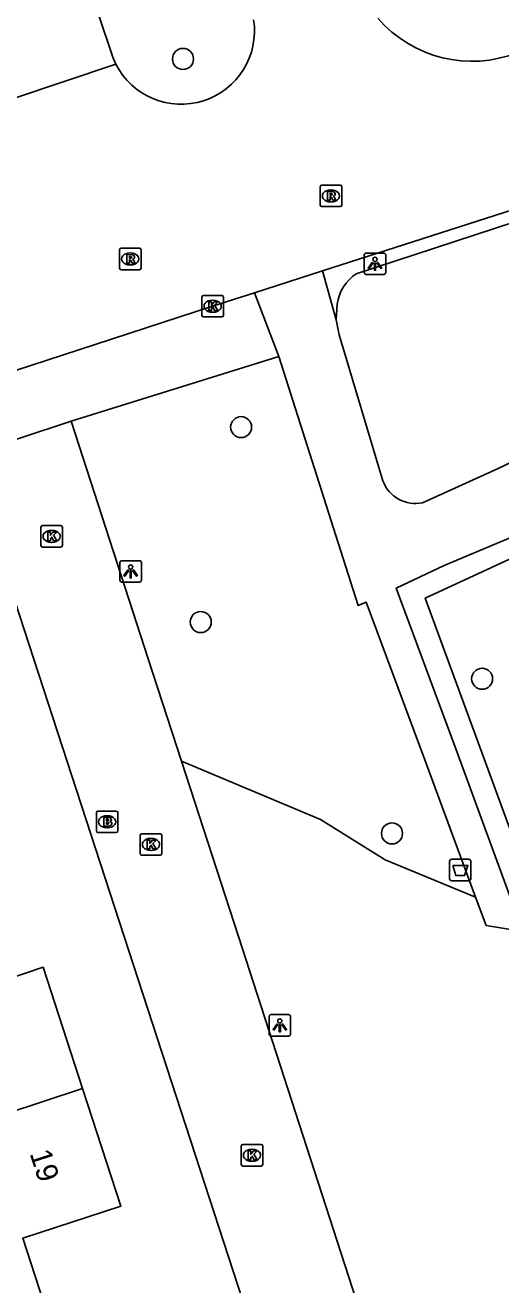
# Model space of a CAD drawing. Extents: x 159265 to 160143, y 383413 to 384319.
# Drawn here: x 159502.7 to 159524.8, y 383816.8 to 383875.4 of the extents above; entities that cross this region are included whole.
import ezdxf

# ---------------------------------------------------------------- set-up
doc = ezdxf.new("R2010")
doc.units = 0
for name, color, linetype in [('IMGEO_Afvalbak', 7, 'Continuous'), ('IMGEO_Boom', 7, 'Continuous'), ('IMGEO_Brandkraan', 7, 'Continuous'), ('IMGEO_Groenvoorziening', 7, 'Continuous'), ('IMGEO_Haag', 7, 'Continuous'), ('IMGEO_Hek', 7, 'Continuous'), ('IMGEO_Kolk', 7, 'Continuous'), ('IMGEO_Lichtpunt', 7, 'Continuous'), ('IMGEO_Pand', 7, 'Continuous'), ('IMGEO_Pand_nummerreeks', 7, 'Continuous'), ('IMGEO_Rijbaan_lokaal_open', 7, 'Continuous'), ('IMGEO_Rioolput', 7, 'Continuous'), ('IMGEO_Voetpad_open', 7, 'Continuous')]:
    doc.layers.add(name, color=color, linetype=linetype)

msp = doc.modelspace()

# ---------------------------------------------------------------- linework, layer by layer
at = {"layer": 'IMGEO_Afvalbak'}
for p, q in [((159522.526, 383836.589), (159523.316, 383836.589)), ((159523.316, 383836.589), (159522.526, 383836.589)), ((159522.426, 383835.689), (159522.426, 383836.489)), ((159522.426, 383836.489), (159522.426, 383835.689)), ((159523.416, 383836.489), (159523.416, 383835.689)), ((159523.416, 383835.689), (159523.416, 383836.489)), ((159523.316, 383835.589), (159522.526, 383835.589)), ((159522.526, 383835.589), (159523.316, 383835.589))]:
    msp.add_line(p, q, dxfattribs=at)
msp.add_lwpolyline([(159522.569, 383836.303), (159523.273, 383836.303), (159523.124, 383835.833), (159522.718, 383835.833), (159522.569, 383836.303)], dxfattribs=at)
for centre, start, end in [((159522.526, 383836.489), 90, 180), ((159522.526, 383836.489), 90, 180), ((159523.316, 383836.489), 0, 90), ((159523.316, 383836.489), 360, 90), ((159522.526, 383835.689), 180, 270), ((159522.526, 383835.689), 180, 270), ((159523.316, 383835.689), 270, 0), ((159523.316, 383835.689), 270, 0)]:
    msp.add_arc(centre, 0.1, start, end, dxfattribs=at)
at = {"layer": 'IMGEO_Boom'}
for centre in [(159510.032, 383873.807), (159512.734, 383856.687), (159510.857, 383847.622), (159523.936, 383844.984), (159519.746, 383837.792)]:
    msp.add_circle(centre, 0.489, dxfattribs=at)
at = {"layer": 'IMGEO_Brandkraan'}
for p, q in [((159506.006, 383837.907), (159506.006, 383838.759)), ((159506.081, 383838.833), (159506.933, 383838.833)), ((159506.494, 383838.613), (159506.519, 383838.613)), ((159507.007, 383838.759), (159507.007, 383837.907)), ((159506.933, 383837.833), (159506.081, 383837.833)), ((159506.517, 383838.053), (159506.492, 383838.053))]:
    msp.add_line(p, q, dxfattribs=at)
for points in [[(159506.006, 383837.907), (159506.006, 383838.759)], [(159506.081, 383838.833), (159506.933, 383838.833)], [(159506.354, 383838.533), (159506.354, 383838.133), (159506.567, 383838.133)], [(159506.585, 383838.533), (159506.354, 383838.533)], [(159506.533, 383838.452), (159506.479, 383838.452), (159506.479, 383838.376)], [(159506.479, 383838.376), (159506.532, 383838.376)], [(159507.007, 383838.759), (159507.007, 383837.907)], [(159506.933, 383837.833), (159506.081, 383837.833)], [(159506.541, 383838.3), (159506.479, 383838.3), (159506.479, 383838.219)], [(159506.479, 383838.219), (159506.541, 383838.219)]]:
    msp.add_lwpolyline(points, dxfattribs=at)
for centre, radius, start, end in [((159506.083, 383838.757), 0.0765, 91.55205, 178.44795), ((159506.083, 383838.757), 0.0765, 91.55205, 178.44795), ((159506.534, 383838.414), 0.0379, 267.82845, 90.93552), ((159506.589, 383838.388), 0.145, 59.4692, 91.53667), ((159506.614, 383838.435), 0.0922, 285.51372, 58.15012), ((159506.619, 383838.243), 0.105, 301.31148, 78.98903), ((159506.931, 383838.757), 0.0765, 1.55205, 88.44795), ((159506.931, 383838.757), 0.0765, 1.55205, 88.44795), ((159506.083, 383837.909), 0.0765, 181.55205, 268.44795), ((159506.083, 383837.909), 0.0765, 181.55205, 268.44795), ((159506.542, 383838.259), 0.0404, 269.87594, 90.50774), ((159506.573, 383838.384), 0.251, 268.66757, 293.53466), ((159506.931, 383837.909), 0.0765, 271.55205, 358.44795), ((159506.931, 383837.909), 0.0765, 271.55205, 358.44795)]:
    msp.add_arc(centre, radius, start, end, dxfattribs=at)
for centre, major_axis, ratio, start_param, end_param in [((159506.493, 383838.333), (-0.387, 0.002), 0.722429, 4.712389, 7.853982), ((159506.518, 383838.333), (-0.39, 0.002), 0.717154, 1.570796, 4.712389)]:
    msp.add_ellipse(centre, major_axis=major_axis, ratio=ratio, start_param=start_param, end_param=end_param, dxfattribs=at)
at = {"layer": 'IMGEO_Groenvoorziening'}
msp.add_lwpolyline([(159509.96, 383841.152), (159516.431, 383838.441), (159519.431, 383836.569), (159523.634, 383834.832)], dxfattribs=at)
at = {"layer": 'IMGEO_Haag'}
msp.add_lwpolyline([(159540.178, 383839.254), (159526.378, 383834.848), (159521.291, 383848.727), (159527.454, 383851.583)], dxfattribs=at)
at = {"layer": 'IMGEO_Hek'}
msp.add_lwpolyline([(159540.178, 383839.254), (159526.378, 383834.848), (159521.291, 383848.727), (159527.454, 383851.583)], dxfattribs=at)
at = {"layer": 'IMGEO_Kolk'}
for p, q in [((159510.911, 383861.883), (159510.911, 383862.735)), ((159510.986, 383862.809), (159511.838, 383862.809)), ((159511.399, 383862.589), (159511.424, 383862.589)), ((159511.912, 383862.735), (159511.912, 383861.883)), ((159511.838, 383861.809), (159510.986, 383861.809)), ((159511.422, 383862.029), (159511.397, 383862.029)), ((159503.427, 383851.18), (159503.427, 383852.032)), ((159503.502, 383852.106), (159504.354, 383852.106)), ((159503.915, 383851.886), (159503.94, 383851.886)), ((159504.428, 383852.032), (159504.428, 383851.18)), ((159503.938, 383851.326), (159503.913, 383851.326)), ((159504.354, 383851.106), (159503.502, 383851.106)), ((159508.119, 383837.779), (159508.971, 383837.779)), ((159508.044, 383836.853), (159508.044, 383837.705)), ((159508.532, 383837.559), (159508.557, 383837.559)), ((159509.045, 383837.705), (159509.045, 383836.853)), ((159508.971, 383836.779), (159508.119, 383836.779)), ((159508.555, 383836.999), (159508.53, 383836.999)), ((159512.738, 383822.399), (159512.738, 383823.251)), ((159512.813, 383823.325), (159513.665, 383823.325)), ((159513.226, 383823.105), (159513.251, 383823.105)), ((159513.739, 383823.251), (159513.739, 383822.399)), ((159513.249, 383822.545), (159513.224, 383822.545)), ((159513.665, 383822.325), (159512.813, 383822.325))]:
    msp.add_line(p, q, dxfattribs=at)
for points in [[(159510.911, 383861.883), (159510.911, 383862.735)], [(159510.986, 383862.809), (159511.838, 383862.809)], [(159511.232, 383862.509), (159511.355, 383862.509), (159511.355, 383862.358), (159511.485, 383862.509), (159511.649, 383862.509), (159511.503, 383862.358), (159511.656, 383862.109), (159511.504, 383862.109), (159511.419, 383862.273), (159511.355, 383862.206), (159511.355, 383862.109), (159511.232, 383862.109), (159511.232, 383862.509)], [(159511.912, 383862.735), (159511.912, 383861.883)], [(159511.838, 383861.809), (159510.986, 383861.809)], [(159503.427, 383851.18), (159503.427, 383852.032)], [(159503.502, 383852.106), (159504.354, 383852.106)], [(159503.748, 383851.806), (159503.871, 383851.806), (159503.871, 383851.655), (159504.001, 383851.806), (159504.165, 383851.806), (159504.019, 383851.655), (159504.172, 383851.406), (159504.02, 383851.406), (159503.935, 383851.57), (159503.871, 383851.503), (159503.871, 383851.406), (159503.748, 383851.406), (159503.748, 383851.806)], [(159504.428, 383852.032), (159504.428, 383851.18)], [(159504.354, 383851.106), (159503.502, 383851.106)], [(159508.119, 383837.779), (159508.971, 383837.779)], [(159508.044, 383836.853), (159508.044, 383837.705)], [(159508.365, 383837.479), (159508.488, 383837.479), (159508.488, 383837.328), (159508.618, 383837.479), (159508.782, 383837.479), (159508.636, 383837.328), (159508.789, 383837.079), (159508.637, 383837.079), (159508.552, 383837.243), (159508.488, 383837.176), (159508.488, 383837.079), (159508.365, 383837.079), (159508.365, 383837.479)], [(159509.045, 383837.705), (159509.045, 383836.853)], [(159508.971, 383836.779), (159508.119, 383836.779)], [(159512.738, 383822.399), (159512.738, 383823.251)], [(159512.813, 383823.325), (159513.665, 383823.325)], [(159513.739, 383823.251), (159513.739, 383822.399)], [(159513.059, 383823.025), (159513.182, 383823.025), (159513.182, 383822.874), (159513.312, 383823.025), (159513.476, 383823.025), (159513.33, 383822.874), (159513.483, 383822.625), (159513.331, 383822.625), (159513.246, 383822.789), (159513.182, 383822.722), (159513.182, 383822.625), (159513.059, 383822.625), (159513.059, 383823.025)], [(159513.665, 383822.325), (159512.813, 383822.325)]]:
    msp.add_lwpolyline(points, dxfattribs=at)
for centre, start, end in [((159510.988, 383862.733), 91.55205, 178.44795), ((159510.988, 383862.733), 91.55205, 178.44795), ((159511.836, 383862.733), 1.55205, 88.44795), ((159511.836, 383862.733), 1.55205, 88.44795), ((159510.988, 383861.885), 181.55205, 268.44795), ((159510.988, 383861.885), 181.55205, 268.44795), ((159511.836, 383861.885), 271.55205, 358.44795), ((159511.836, 383861.885), 271.55205, 358.44795), ((159503.504, 383852.03), 91.55205, 178.44795), ((159503.504, 383852.03), 91.55205, 178.44795), ((159504.352, 383852.03), 1.55205, 88.44795), ((159504.352, 383852.03), 1.55205, 88.44795), ((159503.504, 383851.182), 181.55205, 268.44795), ((159503.504, 383851.182), 181.55205, 268.44795), ((159504.352, 383851.182), 271.55205, 358.44795), ((159504.352, 383851.182), 271.55205, 358.44795), ((159508.121, 383837.703), 91.55205, 178.44795), ((159508.121, 383837.703), 91.55205, 178.44795), ((159508.969, 383837.703), 1.55205, 88.44795), ((159508.969, 383837.703), 1.55205, 88.44795), ((159508.121, 383836.855), 181.55205, 268.44795), ((159508.121, 383836.855), 181.55205, 268.44795), ((159508.969, 383836.855), 271.55205, 358.44795), ((159508.969, 383836.855), 271.55205, 358.44795), ((159512.815, 383823.249), 91.55205, 178.44795), ((159512.815, 383823.249), 91.55205, 178.44795), ((159513.663, 383823.249), 1.55205, 88.44795), ((159513.663, 383823.249), 1.55205, 88.44795), ((159512.815, 383822.401), 181.55205, 268.44795), ((159512.815, 383822.401), 181.55205, 268.44795), ((159513.663, 383822.401), 271.55205, 358.44795), ((159513.663, 383822.401), 271.55205, 358.44795)]:
    msp.add_arc(centre, 0.0765, start, end, dxfattribs=at)
for centre, major_axis, ratio, start_param, end_param in [((159511.398, 383862.309), (-0.387, 0.002), 0.722429, 4.712389, 7.853982), ((159511.423, 383862.309), (-0.39, 0.002), 0.717154, 1.570796, 4.712389), ((159503.914, 383851.606), (-0.387, 0.002), 0.722429, 4.712389, 7.853982), ((159503.939, 383851.606), (-0.39, 0.002), 0.717154, 1.570796, 4.712389), ((159508.531, 383837.279), (-0.387, 0.002), 0.722429, 4.712389, 7.853982), ((159508.556, 383837.279), (-0.39, 0.002), 0.717154, 1.570796, 4.712389), ((159513.225, 383822.825), (-0.387, 0.002), 0.722429, 4.712389, 7.853982), ((159513.25, 383822.825), (-0.39, 0.002), 0.717154, 1.570796, 4.712389)]:
    msp.add_ellipse(centre, major_axis=major_axis, ratio=ratio, start_param=start_param, end_param=end_param, dxfattribs=at)
at = {"layer": 'IMGEO_Lichtpunt'}
for p, q in [((159518.457, 383864.685), (159518.457, 383863.878)), ((159518.457, 383864.685), (159518.457, 383863.878)), ((159519.359, 383864.78), (159518.551, 383864.78)), ((159519.359, 383864.78), (159518.551, 383864.78)), ((159519.453, 383863.878), (159519.453, 383864.685)), ((159519.453, 383863.878), (159519.453, 383864.685)), ((159518.551, 383863.784), (159519.359, 383863.784)), ((159518.551, 383863.784), (159519.359, 383863.784)), ((159507.101, 383850.38), (159507.101, 383849.573)), ((159507.101, 383850.38), (159507.101, 383849.573)), ((159508.003, 383850.475), (159507.195, 383850.475)), ((159508.003, 383850.475), (159507.195, 383850.475)), ((159508.097, 383849.573), (159508.097, 383850.38)), ((159508.097, 383849.573), (159508.097, 383850.38)), ((159507.195, 383849.479), (159508.003, 383849.479)), ((159507.195, 383849.479), (159508.003, 383849.479)), ((159514.034, 383829.27), (159514.034, 383828.463)), ((159514.034, 383829.27), (159514.034, 383828.463)), ((159514.936, 383829.365), (159514.128, 383829.365)), ((159514.936, 383829.365), (159514.128, 383829.365)), ((159515.03, 383828.463), (159515.03, 383829.27)), ((159515.03, 383828.463), (159515.03, 383829.27)), ((159514.128, 383828.369), (159514.936, 383828.369)), ((159514.128, 383828.369), (159514.936, 383828.369))]:
    msp.add_line(p, q, dxfattribs=at)
for points in [[(159518.831, 383864.349), (159518.87, 383864.321), (159518.682, 383864.059), (159518.644, 383864.086), (159518.831, 383864.349)], [(159518.933, 383864.301), (159518.98, 383864.301), (159518.98, 383863.979), (159518.933, 383863.979), (159518.933, 383864.301)], [(159519.043, 383864.321), (159519.081, 383864.348), (159519.268, 383864.086), (159519.229, 383864.058), (159519.043, 383864.321)], [(159507.475, 383850.044), (159507.514, 383850.016), (159507.326, 383849.754), (159507.288, 383849.781), (159507.475, 383850.044)], [(159507.687, 383850.016), (159507.725, 383850.043), (159507.912, 383849.781), (159507.873, 383849.753), (159507.687, 383850.016)], [(159507.577, 383849.996), (159507.624, 383849.996), (159507.624, 383849.674), (159507.577, 383849.674), (159507.577, 383849.996)], [(159514.408, 383828.934), (159514.447, 383828.906), (159514.259, 383828.644), (159514.221, 383828.671), (159514.408, 383828.934)], [(159514.62, 383828.906), (159514.658, 383828.933), (159514.845, 383828.671), (159514.806, 383828.643), (159514.62, 383828.906)], [(159514.51, 383828.886), (159514.557, 383828.886), (159514.557, 383828.564), (159514.51, 383828.564), (159514.51, 383828.886)]]:
    msp.add_lwpolyline(points, dxfattribs=at)
for centre in [(159518.956, 383864.483), (159507.6, 383850.178), (159514.533, 383829.068)]:
    msp.add_circle(centre, 0.0994, dxfattribs=at)
for centre, start, end in [((159518.551, 383864.685), 90, 180), ((159518.551, 383864.685), 90, 180), ((159519.359, 383864.685), 0, 90), ((159519.359, 383864.685), 0, 90), ((159518.551, 383863.878), 180, 270), ((159518.551, 383863.878), 180, 270), ((159519.359, 383863.878), 270, 0), ((159519.359, 383863.878), 270, 360), ((159507.195, 383850.38), 90, 180), ((159507.195, 383850.38), 90, 180), ((159508.003, 383850.38), 0, 90), ((159508.003, 383850.38), 0, 90), ((159507.195, 383849.573), 180, 270), ((159507.195, 383849.573), 180, 270), ((159508.003, 383849.573), 270, 0), ((159508.003, 383849.573), 270, 360), ((159514.128, 383829.27), 90, 180), ((159514.128, 383829.27), 90, 180), ((159514.936, 383829.27), 0, 90), ((159514.936, 383829.27), 0, 90), ((159514.128, 383828.463), 180, 270), ((159514.128, 383828.463), 180, 270), ((159514.936, 383828.463), 270, 0), ((159514.936, 383828.463), 270, 360)]:
    msp.add_arc(centre, 0.0946, start, end, dxfattribs=at)
at = {"layer": 'IMGEO_Pand'}
for points in [[(159498.095, 383832.882), (159499.022, 383830.041), (159500, 383830.373), (159503.528, 383831.571), (159505.362, 383825.938)], [(159496.947, 383823.162), (159500, 383824.169), (159505.362, 383825.938)], [(159505.362, 383825.938), (159507.149, 383820.452), (159502.586, 383818.966), (159503.535, 383816.053)]]:
    msp.add_lwpolyline(points, dxfattribs=at)
at = {"layer": 'IMGEO_Rijbaan_lokaal_open'}
for points in [[(159488.178, 383931.3), (159488.299, 383930.857), (159489.285, 383927.789), (159494.989, 383910.203), (159499.83, 383895.339), (159500, 383894.812), (159506.082, 383875.964), (159506.782, 383873.85), (159506.91, 383873.565)], [(159506.91, 383873.565), (159502.06, 383871.942)], [(159528.334, 383867.748), (159516.509, 383863.947)], [(159516.509, 383863.947), (159513.36, 383862.935)], [(159513.36, 383862.935), (159511.411, 383862.308), (159506.715, 383860.78), (159500, 383858.596), (159496.992, 383857.617), (159495.24, 383857.048)], [(159500, 383855.36), (159504.834, 383856.959)], [(159509.96, 383841.152), (159508.415, 383845.917), (159504.834, 383856.959)], [(159500, 383855.36), (159515.238, 383808.628), (159517.102, 383801.923), (159518.429, 383795.835)], [(159520.378, 383809.025), (159512.606, 383832.992), (159509.96, 383841.152)]]:
    msp.add_lwpolyline(points, dxfattribs=at)
for centre, radius, start, end in [((159509.948, 383875.107), 3.407, 206.90805, 8.71235), ((159523.466, 383879.482), 5.783, 220.86042, 291.53652)]:
    msp.add_arc(centre, radius, start, end, dxfattribs=at)
at = {"layer": 'IMGEO_Rioolput'}
for p, q in [((159516.409, 383867.013), (159516.409, 383867.865)), ((159516.484, 383867.939), (159517.336, 383867.939)), ((159516.897, 383867.719), (159516.922, 383867.719)), ((159517.41, 383867.865), (159517.41, 383867.013)), ((159516.92, 383867.159), (159516.895, 383867.159)), ((159517.336, 383866.939), (159516.484, 383866.939)), ((159507.082, 383864.082), (159507.082, 383864.934)), ((159507.157, 383865.008), (159508.009, 383865.008)), ((159507.57, 383864.788), (159507.595, 383864.788)), ((159508.083, 383864.934), (159508.083, 383864.082)), ((159507.593, 383864.228), (159507.568, 383864.228)), ((159508.009, 383864.008), (159507.157, 383864.008))]:
    msp.add_line(p, q, dxfattribs=at)
for points in [[(159516.409, 383867.013), (159516.409, 383867.865)], [(159516.484, 383867.939), (159517.336, 383867.939)], [(159516.998, 383867.637), (159516.746, 383867.639), (159516.746, 383867.239)], [(159517.41, 383867.865), (159517.41, 383867.013)], [(159516.746, 383867.239), (159516.87, 383867.239), (159516.87, 383867.401), (159516.881, 383867.401)], [(159516.924, 383867.558), (159516.87, 383867.558), (159516.87, 383867.477)], [(159516.87, 383867.477), (159516.922, 383867.477)], [(159516.928, 383867.372), (159516.999, 383867.239), (159517.139, 383867.239), (159517.074, 383867.365)], [(159517.336, 383866.939), (159516.484, 383866.939)], [(159507.082, 383864.082), (159507.082, 383864.934)], [(159507.157, 383865.008), (159508.009, 383865.008)], [(159507.671, 383864.706), (159507.419, 383864.708), (159507.419, 383864.308)], [(159508.083, 383864.934), (159508.083, 383864.082)], [(159507.419, 383864.308), (159507.543, 383864.308), (159507.543, 383864.47), (159507.554, 383864.47)], [(159507.597, 383864.627), (159507.543, 383864.627), (159507.543, 383864.546)], [(159507.543, 383864.546), (159507.595, 383864.546)], [(159507.601, 383864.441), (159507.672, 383864.308), (159507.812, 383864.308), (159507.747, 383864.434)], [(159508.009, 383864.008), (159507.157, 383864.008)]]:
    msp.add_lwpolyline(points, dxfattribs=at)
for centre, radius, start, end in [((159516.486, 383867.863), 0.0765, 91.55205, 178.44795), ((159516.486, 383867.863), 0.0765, 91.55205, 178.44795), ((159516.997, 383867.527), 0.109, 350.36119, 89.41601), ((159517.334, 383867.863), 0.0765, 1.55205, 88.44795), ((159517.334, 383867.863), 0.0765, 1.55205, 88.44795), ((159516.486, 383867.015), 0.0765, 181.55205, 268.44795), ((159516.486, 383867.015), 0.0765, 181.55205, 268.44795), ((159516.88, 383867.348), 0.0533, 26.02933, 88.69889), ((159516.906, 383867.666), 0.19, 274.7715, 282.96867), ((159516.93, 383867.462), 0.0964, 77.00612, 93.18647), ((159516.944, 383867.519), 0.0378, 276.66336, 79.67722), ((159516.995, 383867.527), 0.112, 277.58423, 350.98172), ((159516.979, 383867.312), 0.108, 29.51342, 73.79051), ((159517.334, 383867.015), 0.0765, 271.55205, 358.44795), ((159517.334, 383867.015), 0.0765, 271.55205, 358.44795), ((159507.159, 383864.932), 0.0765, 91.55205, 178.44795), ((159507.159, 383864.932), 0.0765, 91.55205, 178.44795), ((159507.67, 383864.596), 0.109, 350.36119, 89.41601), ((159508.007, 383864.932), 0.0765, 1.55205, 88.44795), ((159508.007, 383864.932), 0.0765, 1.55205, 88.44795), ((159507.159, 383864.084), 0.0765, 181.55205, 268.44795), ((159507.159, 383864.084), 0.0765, 181.55205, 268.44795), ((159507.553, 383864.417), 0.0533, 26.02933, 88.69889), ((159507.579, 383864.735), 0.19, 274.7715, 282.96867), ((159507.603, 383864.531), 0.0964, 77.00612, 93.18647), ((159507.617, 383864.588), 0.0378, 276.66336, 79.67722), ((159507.668, 383864.596), 0.112, 277.58423, 350.98172), ((159507.652, 383864.381), 0.108, 29.51342, 73.79051), ((159508.007, 383864.084), 0.0765, 271.55205, 358.44795), ((159508.007, 383864.084), 0.0765, 271.55205, 358.44795)]:
    msp.add_arc(centre, radius, start, end, dxfattribs=at)
for centre, major_axis, ratio, start_param, end_param in [((159516.896, 383867.439), (-0.387, 0.002), 0.722429, 4.712389, 7.853982), ((159516.921, 383867.439), (-0.39, 0.002), 0.717154, 1.570796, 4.712389), ((159507.569, 383864.508), (-0.387, 0.002), 0.722429, 4.712389, 7.853982), ((159507.594, 383864.508), (-0.39, 0.002), 0.717154, 1.570796, 4.712389)]:
    msp.add_ellipse(centre, major_axis=major_axis, ratio=ratio, start_param=start_param, end_param=end_param, dxfattribs=at)
at = {"layer": 'IMGEO_Voetpad_open'}
for points in [[(159518.085, 383863.815), (159548.291, 383873.718)], [(159517.145, 383861.682), (159516.509, 383863.947)], [(159513.36, 383862.935), (159514.494, 383859.976)], [(159517.145, 383861.682), (159517.202, 383862.407)], [(159519.322, 383854.195), (159517.299, 383860.971), (159517.145, 383861.682)], [(159504.834, 383856.959), (159514.494, 383859.976)], [(159514.494, 383859.976), (159517.252, 383851.308), (159518.177, 383848.391), (159518.547, 383848.546), (159521.273, 383841.221), (159523.634, 383834.832)], [(159525.826, 383833.227), (159522.72, 383841.719), (159519.943, 383849.205), (159522.178, 383850.258), (159530.838, 383853.899), (159534.274, 383855.343)], [(159524.686, 383854.759), (159521.165, 383853.167)], [(159523.634, 383834.832), (159524.122, 383833.513), (159525.826, 383833.227)]]:
    msp.add_lwpolyline(points, dxfattribs=at)
for centre, radius, start, end in [((159519.182, 383862.146), 1.998, 123.32492, 172.48891), ((159576.077, 383752.14), 114.769, 110.29104, 116.60157), ((159520.845, 383854.76), 1.625, 200.35023, 281.34542)]:
    msp.add_arc(centre, radius, start, end, dxfattribs=at)

# ---------------------------------------------------------------- texts
at = {"layer": 'IMGEO_Pand_nummerreeks'}
msp.add_text('19', height=1, rotation=288.03829, dxfattribs=at).set_placement((159502.897, 383822.915))

doc.saveas('drawing.dxf')
